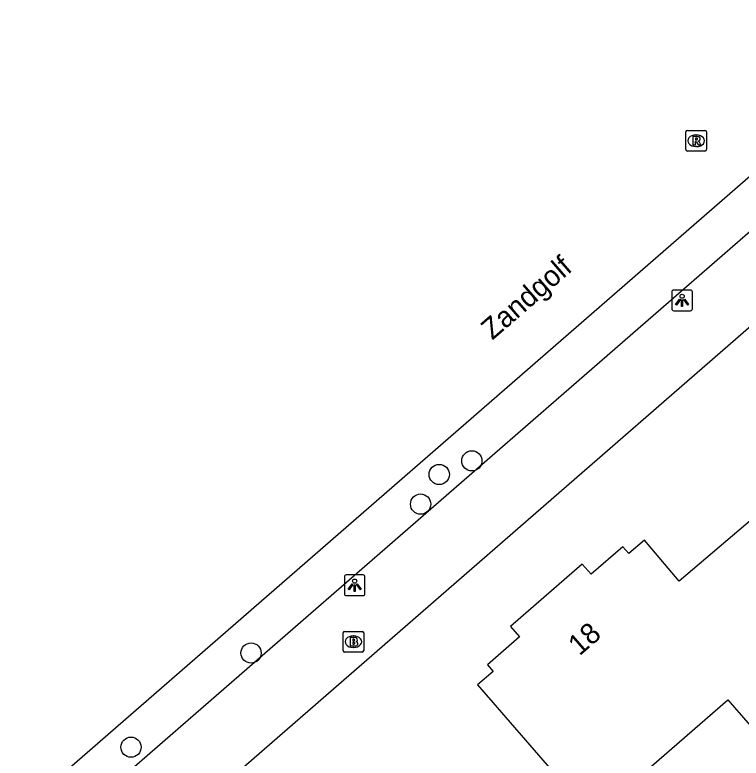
# Model space of a CAD drawing. Extents: x 155888 to 156864, y 383882 to 384671.
# Drawn here: x 156385.94 to 156421.04, y 384448.02 to 384483.94 of the extents above; entities that cross this region are included whole.
import ezdxf

# ---------------------------------------------------------------- set-up
doc = ezdxf.new("R2010")
doc.units = 0
for name, color, linetype in [('IMGEO_Boom', 7, 'Continuous'), ('IMGEO_Brandkraan', 7, 'Continuous'), ('IMGEO_Lichtpunt', 7, 'Continuous'), ('IMGEO_Openbare_ruimte_label', 7, 'Continuous'), ('IMGEO_Pand', 7, 'Continuous'), ('IMGEO_Pand_nummerreeks', 7, 'Continuous'), ('IMGEO_Rijbaan_lokaal_gesloten', 7, 'Continuous'), ('IMGEO_Rioolput', 7, 'Continuous'), ('IMGEO_Voetpad_open', 7, 'Continuous')]:
    doc.layers.add(name, color=color, linetype=linetype)

msp = doc.modelspace()

# ---------------------------------------------------------------- linework, layer by layer
at = {"layer": 'IMGEO_Boom'}
for centre in [(156408.029, 384462.387), (156406.453, 384461.73), (156405.553, 384460.298), (156397.358, 384453.103), (156391.556, 384448.552)]:
    msp.add_circle(centre, 0.489, dxfattribs=at)
at = {"layer": 'IMGEO_Brandkraan'}
for p, q in [((156401.802, 384453.223), (156401.802, 384454.075)), ((156401.877, 384454.149), (156402.729, 384454.149)), ((156402.29, 384453.929), (156402.315, 384453.929)), ((156402.803, 384454.075), (156402.803, 384453.223)), ((156402.729, 384453.149), (156401.877, 384453.149)), ((156402.313, 384453.369), (156402.288, 384453.369))]:
    msp.add_line(p, q, dxfattribs=at)
for points in [[(156401.802, 384453.223), (156401.802, 384454.075)], [(156401.877, 384454.149), (156402.729, 384454.149)], [(156402.15, 384453.849), (156402.15, 384453.449), (156402.363, 384453.449)], [(156402.381, 384453.849), (156402.15, 384453.849)], [(156402.803, 384454.075), (156402.803, 384453.223)], [(156402.329, 384453.768), (156402.275, 384453.768), (156402.275, 384453.692)], [(156402.275, 384453.692), (156402.328, 384453.692)], [(156402.337, 384453.616), (156402.275, 384453.616), (156402.275, 384453.535)], [(156402.275, 384453.535), (156402.337, 384453.535)], [(156402.729, 384453.149), (156401.877, 384453.149)]]:
    msp.add_lwpolyline(points, dxfattribs=at)
for centre, radius, start, end in [((156401.879, 384454.073), 0.0765, 91.552, 178.448), ((156401.879, 384454.073), 0.0765, 91.552, 178.448), ((156402.385, 384453.704), 0.145, 59.4692, 91.5367), ((156402.41, 384453.751), 0.0922, 285.5137, 58.1501), ((156402.727, 384454.073), 0.0765, 1.552, 88.448), ((156402.727, 384454.073), 0.0765, 1.552, 88.448), ((156402.33, 384453.73), 0.0379, 267.8285, 90.9355), ((156402.338, 384453.575), 0.0404, 269.8759, 90.5077), ((156402.369, 384453.7), 0.251, 268.6676, 293.5347), ((156402.415, 384453.559), 0.105, 301.3115, 78.989), ((156401.879, 384453.225), 0.0765, 181.552, 268.448), ((156401.879, 384453.225), 0.0765, 181.552, 268.448), ((156402.727, 384453.225), 0.0765, 271.552, 358.448), ((156402.727, 384453.225), 0.0765, 271.552, 358.448)]:
    msp.add_arc(centre, radius, start, end, dxfattribs=at)
for centre, major_axis, ratio, start_param, end_param in [((156402.289, 384453.649), (-0.387, 0.002), 0.722429, 4.712389, 7.853982), ((156402.314, 384453.649), (-0.39, 0.002), 0.717154, 1.570796, 4.712389)]:
    msp.add_ellipse(centre, major_axis=major_axis, ratio=ratio, start_param=start_param, end_param=end_param, dxfattribs=at)
at = {"layer": 'IMGEO_Lichtpunt'}
for p, q in [((156417.692, 384470.545), (156417.692, 384469.738)), ((156417.692, 384470.545), (156417.692, 384469.738)), ((156418.594, 384470.64), (156417.786, 384470.64)), ((156418.594, 384470.64), (156417.786, 384470.64)), ((156418.688, 384469.738), (156418.688, 384470.545)), ((156418.688, 384469.738), (156418.688, 384470.545)), ((156417.786, 384469.644), (156418.594, 384469.644)), ((156417.786, 384469.644), (156418.594, 384469.644)), ((156401.868, 384456.779), (156401.868, 384455.972)), ((156401.868, 384456.779), (156401.868, 384455.972)), ((156402.77, 384456.874), (156401.962, 384456.874)), ((156402.77, 384456.874), (156401.962, 384456.874)), ((156402.864, 384455.972), (156402.864, 384456.779)), ((156402.864, 384455.972), (156402.864, 384456.779)), ((156401.962, 384455.878), (156402.77, 384455.878)), ((156401.962, 384455.878), (156402.77, 384455.878))]:
    msp.add_line(p, q, dxfattribs=at)
for points in [[(156418.066, 384470.209), (156418.105, 384470.181), (156417.917, 384469.919), (156417.879, 384469.946), (156418.066, 384470.209)], [(156418.168, 384470.161), (156418.215, 384470.161), (156418.215, 384469.839), (156418.168, 384469.839), (156418.168, 384470.161)], [(156418.278, 384470.181), (156418.316, 384470.208), (156418.503, 384469.946), (156418.464, 384469.918), (156418.278, 384470.181)], [(156402.242, 384456.443), (156402.281, 384456.415), (156402.093, 384456.153), (156402.055, 384456.18), (156402.242, 384456.443)], [(156402.344, 384456.395), (156402.391, 384456.395), (156402.391, 384456.073), (156402.344, 384456.073), (156402.344, 384456.395)], [(156402.454, 384456.415), (156402.492, 384456.442), (156402.679, 384456.18), (156402.64, 384456.152), (156402.454, 384456.415)]]:
    msp.add_lwpolyline(points, dxfattribs=at)
for centre in [(156418.191, 384470.343), (156402.367, 384456.577)]:
    msp.add_circle(centre, 0.0994, dxfattribs=at)
for centre, start, end in [((156417.786, 384470.545), 90, 180), ((156417.786, 384470.545), 90, 180), ((156418.594, 384470.545), 0, 90), ((156418.594, 384470.545), 0, 90), ((156417.786, 384469.738), 180, 270), ((156417.786, 384469.738), 180, 270), ((156418.594, 384469.738), 270, 0), ((156418.594, 384469.738), 270, 360), ((156401.962, 384456.779), 90, 180), ((156401.962, 384456.779), 90, 180), ((156402.77, 384456.779), 0, 90), ((156402.77, 384456.779), 0, 90), ((156401.962, 384455.972), 180, 270), ((156401.962, 384455.972), 180, 270), ((156402.77, 384455.972), 270, 0), ((156402.77, 384455.972), 270, 360)]:
    msp.add_arc(centre, 0.0946, start, end, dxfattribs=at)
at = {"layer": 'IMGEO_Pand'}
msp.add_lwpolyline([(156413.577, 384445.494), (156414.331, 384446.149), (156414.62, 384445.817), (156420.398, 384450.838), (156422.875, 384447.986), (156425.485, 384450.254), (156426.684, 384448.874), (156429.083, 384450.958), (156421.59, 384459.589), (156418.053, 384456.578), (156416.369, 384458.556), (156415.608, 384457.909), (156415.33, 384458.236), (156413.8, 384456.905), (156413.367, 384457.402), (156409.892, 384454.38), (156410.325, 384453.882), (156408.78, 384452.538), (156409.062, 384452.214), (156408.308, 384451.558), (156413.577, 384445.494)], dxfattribs=at)
at = {"layer": 'IMGEO_Rijbaan_lokaal_gesloten'}
msp.add_lwpolyline([(156385.943, 384445.252), (156386.238, 384445.513), (156426.553, 384480.577), (156426.95, 384480.922), (156448.887, 384500), (156466.428, 384515.254), (156476.04, 384523.575), (156500, 384544.42), (156507.992, 384551.373), (156512.78, 384555.514), (156551.569, 384589.179), (156578.098, 384612.298), (156579.282, 384613.324)], dxfattribs=at)
at = {"layer": 'IMGEO_Rioolput'}
for p, q in [((156418.369, 384477.43), (156418.369, 384478.282)), ((156418.444, 384478.356), (156419.296, 384478.356)), ((156419.37, 384478.282), (156419.37, 384477.43)), ((156418.857, 384478.136), (156418.882, 384478.136)), ((156418.88, 384477.576), (156418.855, 384477.576)), ((156419.296, 384477.356), (156418.444, 384477.356))]:
    msp.add_line(p, q, dxfattribs=at)
for points in [[(156418.369, 384477.43), (156418.369, 384478.282)], [(156418.444, 384478.356), (156419.296, 384478.356)], [(156419.37, 384478.282), (156419.37, 384477.43)], [(156418.958, 384478.054), (156418.706, 384478.056), (156418.706, 384477.656)], [(156418.884, 384477.975), (156418.83, 384477.975), (156418.83, 384477.894)], [(156418.83, 384477.894), (156418.882, 384477.894)], [(156418.706, 384477.656), (156418.83, 384477.656), (156418.83, 384477.818), (156418.841, 384477.818)], [(156418.888, 384477.789), (156418.959, 384477.656), (156419.099, 384477.656), (156419.034, 384477.782)], [(156419.296, 384477.356), (156418.444, 384477.356)]]:
    msp.add_lwpolyline(points, dxfattribs=at)
for centre, radius, start, end in [((156418.446, 384478.28), 0.0765, 91.552, 178.448), ((156418.446, 384478.28), 0.0765, 91.552, 178.448), ((156419.294, 384478.28), 0.0765, 1.552, 88.448), ((156419.294, 384478.28), 0.0765, 1.552, 88.448), ((156418.866, 384478.083), 0.19, 274.7715, 282.9687), ((156418.89, 384477.879), 0.0964, 77.0061, 93.1865), ((156418.904, 384477.936), 0.0378, 276.6634, 79.6772), ((156418.957, 384477.944), 0.109, 350.3612, 89.416), ((156418.955, 384477.944), 0.112, 277.5842, 350.9817), ((156418.84, 384477.765), 0.0533, 26.0293, 88.6989), ((156418.939, 384477.729), 0.108, 29.5134, 73.7905), ((156418.446, 384477.432), 0.0765, 181.552, 268.448), ((156418.446, 384477.432), 0.0765, 181.552, 268.448), ((156419.294, 384477.432), 0.0765, 271.552, 358.448), ((156419.294, 384477.432), 0.0765, 271.552, 358.448)]:
    msp.add_arc(centre, radius, start, end, dxfattribs=at)
for centre, major_axis, ratio, start_param, end_param in [((156418.856, 384477.856), (-0.387, 0.002), 0.722429, 4.712389, 7.853982), ((156418.881, 384477.856), (-0.39, 0.002), 0.717154, 1.570796, 4.712389)]:
    msp.add_ellipse(centre, major_axis=major_axis, ratio=ratio, start_param=start_param, end_param=end_param, dxfattribs=at)
at = {"layer": 'IMGEO_Voetpad_open'}
for points in [[(156387.279, 384443.752), (156428.273, 384479.396), (156451.969, 384500), (156477.412, 384522.142), (156500, 384541.752), (156509.198, 384549.738), (156578.017, 384609.497), (156582.526, 384613.433)], [(156389.717, 384441.255), (156430.543, 384476.776), (156432.323, 384478.325), (156457.305, 384500), (156479.838, 384519.516), (156485.227, 384524.21)]]:
    msp.add_lwpolyline(points, dxfattribs=at)

# ---------------------------------------------------------------- texts
at = {"layer": 'IMGEO_Openbare_ruimte_label'}
msp.add_text('Zandgolf', height=1, rotation=40.9865, dxfattribs=at).set_placement((156409.019, 384468.198))
at = {"layer": 'IMGEO_Pand_nummerreeks'}
msp.add_text('18', height=1, rotation=41.0115, dxfattribs=at).set_placement((156413.229, 384452.935))

doc.saveas('drawing.dxf')
